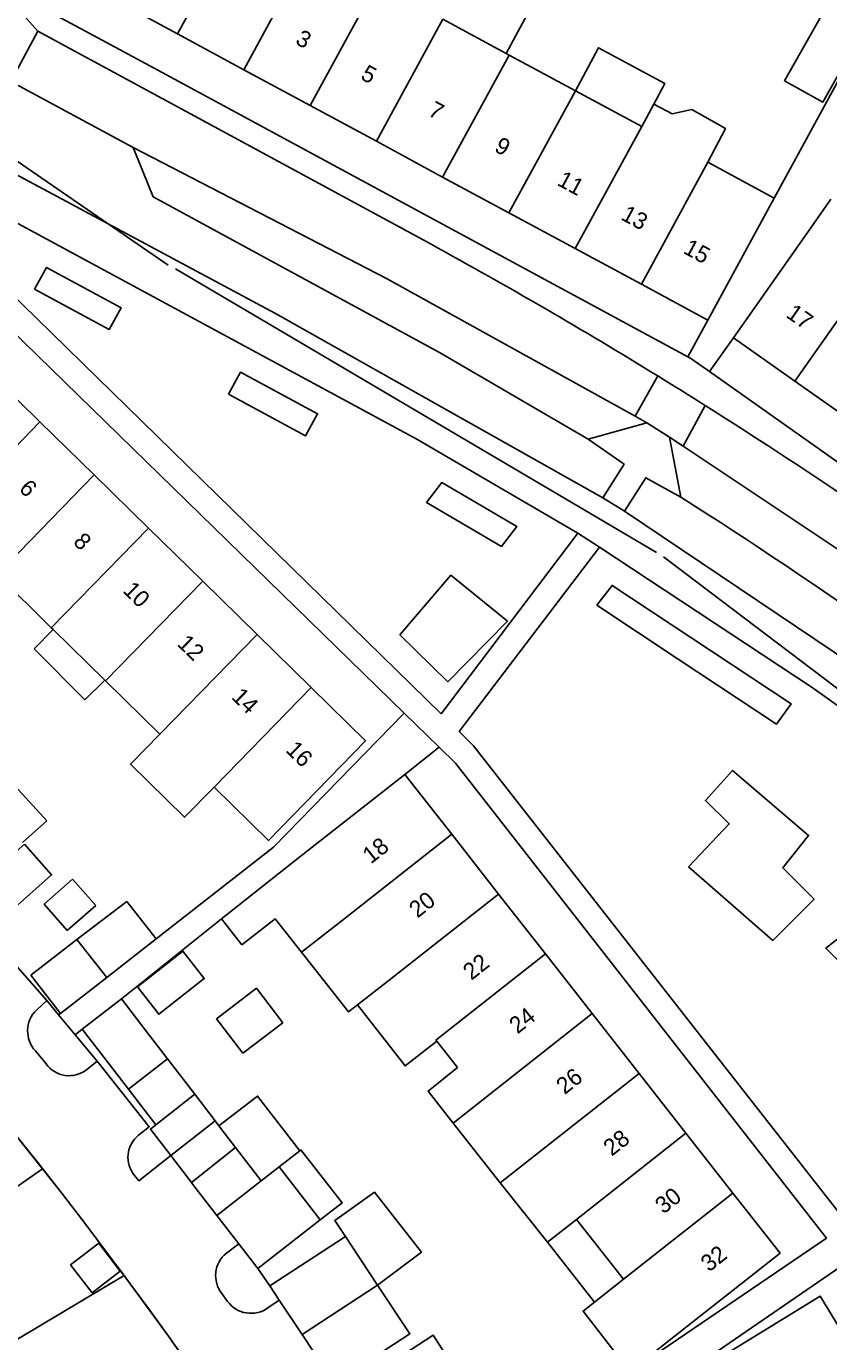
# Model space of a CAD drawing. Extents: x 194485 to 197793, y 468269 to 470822.
# Drawn here: x 195863.1 to 195920.9, y 469332.6 to 469427.3 of the extents above; entities that cross this region are included whole.
import ezdxf

# ---------------------------------------------------------------- set-up
doc = ezdxf.new("R2010")
doc.units = 0
for name, color, linetype in [('BGT grensvlak begroeid terreindeel', 7, 'Continuous'), ('BGT grensvlak gebouwinstallatie plus 1', 7, 'Continuous'), ('BGT grensvlak onbegroeid terreindeel', 7, 'Continuous'), ('BGT grensvlak overig bouwwerk uitbreiding populatie', 7, 'Continuous'), ('BGT grensvlak pand op maaiveld', 7, 'Continuous'), ('BGT grensvlak pand op maaiveld LR', 7, 'Continuous'), ('BGT grensvlak wegdeel', 7, 'Continuous'), ('BGT lijnelement kunstwerkdeel uitbreiding populatie duiker', 7, 'Continuous'), ('BGT tekst huisnummerreeks', 7, 'Continuous'), ('GEM grensvlak WOZ_BRK percelen', 7, 'Continuous')]:
    doc.layers.add(name, color=color, linetype=linetype)

msp = doc.modelspace()

# ---------------------------------------------------------------- linework, layer by layer
at = {"layer": 'BGT grensvlak begroeid terreindeel'}
for points in [[(195863.72, 469408.38), (195864.595, 469409.953), (195869.962, 469407.053), (195869.087, 469405.48), (195863.72, 469408.38)], [(195877.698, 469400.828), (195878.556, 469402.41), (195884.098, 469399.415), (195883.24, 469397.833), (195877.698, 469400.828)], [(195891.946, 469393.019), (195893.04, 469394.464), (195898.428, 469391.311), (195897.335, 469389.865), (195891.946, 469393.019)], [(195904.208, 469385.624), (195905.299, 469387.06), (195911.042, 469383.259), (195918.179, 469378.535), (195917.12, 469377.078), (195910.048, 469381.758), (195904.208, 469385.624)]]:
    msp.add_lwpolyline(points, dxfattribs=at)
at = {"layer": 'BGT grensvlak gebouwinstallatie plus 1'}
for p, q in [((195897.674, 469425.364), (195899.325, 469428.428)), ((195863.689, 469382.492), (195865.072, 469383.874)), ((195867.358, 469378.817), (195863.689, 469382.492)), ((195868.781, 469380.235), (195867.358, 469378.817)), ((195864.608, 469370.105), (195861.807, 469373.189)), ((195862.854, 469368.548), (195864.608, 469370.105)), ((195866.778, 469361.57), (195863.452, 469358.987)), ((195863.452, 469358.987), (195865.593, 469356.239)), ((195881.324, 469345.187), (195882.813, 469346.345)), ((195904.029, 469335.461), (195900.65, 469339.77))]:
    msp.add_line(p, q, dxfattribs=at)
for points in [[(195924.246, 469428.571), (195920.459, 469421.845), (195917.709, 469423.394), (195921.495, 469430.12), (195924.246, 469428.571)], [(195908.299, 469421.72), (195909.096, 469423.196), (195904.326, 469425.771), (195902.655, 469422.675)], [(195862.994, 469368.434), (195864.957, 469366.217), (195860.432, 469362.21), (195858.468, 469364.428), (195862.994, 469368.434)], [(195871.131, 469358.145), (195874.405, 469360.711), (195875.942, 469358.751), (195872.667, 469356.185), (195871.131, 469358.145)], [(195868.922, 469358.836), (195866.031, 469356.58), (195865.593, 469356.239)], [(195876.993, 469348.154), (195879.782, 469350.294), (195882.813, 469346.345)], [(195882.813, 469346.345), (195882.902, 469346.414), (195885.874, 469342.593), (195884.296, 469341.366)], [(195886.099, 469340.174), (195885.336, 469341.325), (195888.204, 469343.359), (195891.575, 469339.039), (195888.421, 469336.674)]]:
    msp.add_lwpolyline(points, dxfattribs=at)
at = {"layer": 'BGT grensvlak onbegroeid terreindeel'}
for p, q in [((195864.603, 469357.173), (195865.464, 469356.138)), ((195866.653, 469354.707), (195868.237, 469352.803)), ((195880.66, 469336.628), (195879.809, 469337.876))]:
    msp.add_line(p, q, dxfattribs=at)
for points in [[(195890.023, 469383.507), (195893.481, 469380.127), (195897.759, 469384.482), (195893.698, 469387.8), (195890.023, 469383.507)], [(195910.791, 469366.791), (195913.73, 469369.886), (195912.016, 469371.568), (195913.953, 469373.742), (195919.434, 469369.052), (195917.582, 469366.729), (195919.828, 469364.457), (195916.873, 469361.5), (195910.791, 469366.791)], [(195930.255, 469356.703), (195931.045, 469355.962), (195928.146, 469353.386), (195920.67, 469360.932), (195923.445, 469363.097), (195924.177, 469362.409)]]:
    msp.add_lwpolyline(points, dxfattribs=at)
at = {"layer": 'BGT grensvlak overig bouwwerk uitbreiding populatie'}
for p, q in [((195864.411, 469364.118), (195866.462, 469365.918)), ((195866.462, 469365.918), (195868.135, 469364.011)), ((195866.083, 469362.211), (195864.411, 469364.118)), ((195868.135, 469364.011), (195866.083, 469362.211)), ((195876.818, 469355.851), (195879.693, 469358.057)), ((195879.693, 469358.057), (195881.599, 469355.574)), ((195878.725, 469353.367), (195876.818, 469355.851)), ((195881.599, 469355.574), (195878.725, 469353.367))]:
    msp.add_line(p, q, dxfattribs=at)
msp.add_lwpolyline([(195868.355, 469339.69), (195869.893, 469337.691), (195867.865, 469336.13), (195866.327, 469338.13), (195868.355, 469339.69)], dxfattribs=at)
at = {"layer": 'BGT grensvlak pand op maaiveld'}
for p, q in [((195871.571, 469428.087), (195874.023, 469426.763)), ((195897.674, 469425.364), (195893.116, 469427.824)), ((195874.023, 469426.763), (195878.791, 469424.189)), ((195897.885, 469425.25), (195897.674, 469425.364)), ((195902.655, 469422.675), (195897.885, 469425.25)), ((195878.791, 469424.189), (195883.561, 469421.614)), ((195907.425, 469420.101), (195902.655, 469422.675)), ((195883.561, 469421.614), (195888.331, 469419.039)), ((195908.299, 469421.72), (195907.425, 469420.101)), ((195893.099, 469416.464), (195888.331, 469419.039)), ((195916.964, 469414.953), (195912.194, 469417.527)), ((195897.869, 469413.889), (195893.099, 469416.464)), ((195912.177, 469406.165), (195916.964, 469414.953)), ((195921.036, 469414.859), (195919.76, 469413.051)), ((195897.869, 469413.889), (195902.639, 469411.314)), ((195919.76, 469413.051), (195914.022, 469404.89)), ((195902.639, 469411.314), (195907.407, 469408.74)), ((195907.407, 469408.74), (195912.177, 469406.165)), ((195914.022, 469404.89), (195918.449, 469401.764)), ((195860.206, 469402.675), (195864.112, 469398.847)), ((195922.877, 469398.637), (195918.449, 469401.764)), ((195864.112, 469398.847), (195868.019, 469395.019)), ((195868.019, 469395.019), (195871.926, 469391.19)), ((195871.926, 469391.19), (195875.833, 469387.362)), ((195864.934, 469384.009), (195861.028, 469387.839)), ((195875.833, 469387.362), (195879.74, 469383.534)), ((195865.072, 469383.874), (195864.934, 469384.009)), ((195868.781, 469380.235), (195865.072, 469383.874)), ((195879.74, 469383.534), (195883.647, 469379.705)), ((195868.839, 469380.179), (195868.781, 469380.235)), ((195872.745, 469376.35), (195868.839, 469380.179)), ((195890.376, 469373.448), (195882.494, 469367.24)), ((195893.749, 469369.142), (195890.376, 469373.448)), ((195893.749, 469369.142), (195897.122, 469364.836)), ((195882.494, 469367.24), (195877.18, 469363.055)), ((195897.122, 469364.836), (195900.496, 469360.529)), ((195866.778, 469361.57), (195870.372, 469364.289)), ((195870.372, 469364.289), (195872.475, 469361.608)), ((195868.922, 469358.836), (195866.778, 469361.57)), ((195872.475, 469361.608), (195868.922, 469358.836)), ((195900.496, 469360.529), (195903.868, 469356.223)), ((195869.986, 469357.285), (195867.165, 469355.103)), ((195903.868, 469356.223), (195907.242, 469351.917)), ((195894.175, 469352.344), (195892.686, 469354.242)), ((195873.305, 469352.96), (195875.258, 469350.415)), ((195907.242, 469351.917), (195910.614, 469347.611)), ((195870.484, 469350.778), (195872.469, 469348.222)), ((195875.258, 469350.415), (195876.725, 469348.503)), ((195876.725, 469348.503), (195876.993, 469348.154)), ((195893.865, 469348.344), (195897.236, 469344.044)), ((195876.993, 469348.154), (195878.199, 469346.583)), ((195910.614, 469347.611), (195913.988, 469343.305)), ((195878.199, 469346.583), (195880.038, 469344.186)), ((195875.025, 469344.062), (195873.539, 469346.001)), ((195880.038, 469344.186), (195881.324, 469345.187)), ((195884.296, 469341.366), (195881.324, 469345.187)), ((195875.126, 469343.931), (195875.025, 469344.062)), ((195876.837, 469341.697), (195875.126, 469343.931)), ((195897.236, 469344.044), (195900.65, 469339.77)), ((195878.43, 469339.649), (195876.837, 469341.697)), ((195884.296, 469341.366), (195879.809, 469337.876)), ((195900.65, 469339.77), (195902.745, 469341.413)), ((195906.12, 469337.108), (195902.745, 469341.413)), ((195886.099, 469340.174), (195880.66, 469336.628)), ((195888.421, 469336.674), (195886.099, 469340.174)), ((195879.809, 469337.876), (195878.43, 469339.649)), ((195906.12, 469337.108), (195904.029, 469335.461)), ((195880.66, 469336.628), (195881.336, 469335.602)), ((195881.336, 469335.602), (195882.978, 469333.122)), ((195882.978, 469333.122), (195884.621, 469330.642))]:
    msp.add_line(p, q, dxfattribs=at)
for points in [[(195912.194, 469417.527), (195913.447, 469419.96), (195911.023, 469421.316), (195909.621, 469421.007), (195908.299, 469421.72)], [(195876.65, 469372.52), (195880.556, 469368.69), (195887.554, 469375.877), (195883.647, 469379.705)], [(195872.745, 469376.35), (195870.627, 469374.191), (195874.532, 469370.361), (195876.65, 469372.52)], [(195877.18, 469363.055), (195878.654, 469361.183), (195881.036, 469363.06), (195882.942, 469360.64)], [(195882.942, 469360.64), (195886.326, 469356.343), (195886.97, 469356.848)], [(195869.986, 469357.285), (195871.692, 469355.062), (195873.305, 469352.96)], [(195886.97, 469356.848), (195890.401, 469352.456), (195892.686, 469354.242)], [(195867.165, 469355.103), (195868.871, 469352.88), (195870.484, 469350.778)], [(195894.175, 469352.344), (195892.054, 469350.654), (195893.865, 469348.344)], [(195873.539, 469346.001), (195872.075, 469347.912), (195872.469, 469348.222)], [(195913.988, 469343.305), (195917.38, 469338.974), (195909.516, 469332.777)], [(195885.473, 469329.731), (195890.743, 469333.174), (195888.421, 469336.674)], [(195904.029, 469335.461), (195903.204, 469334.811), (195906.565, 469330.451), (195909.516, 469332.777)], [(195923.132, 469331.21), (195920.274, 469335.874), (195911.745, 469330.653)], [(195886.013, 469328.905), (195892.42, 469333.062), (195893.666, 469331.141)]]:
    msp.add_lwpolyline(points, dxfattribs=at)
at = {"layer": 'BGT grensvlak pand op maaiveld LR'}
for p, q in [((195883.561, 469421.614), (195890.664, 469434.653)), ((195877.615, 469433.359), (195874.023, 469426.763)), ((195883.576, 469432.972), (195878.791, 469424.189)), ((195893.116, 469427.824), (195888.331, 469419.039)), ((195897.885, 469425.25), (195893.099, 469416.464)), ((195902.655, 469422.675), (195897.869, 469413.889)), ((195907.425, 469420.101), (195902.639, 469411.314)), ((195912.194, 469417.527), (195907.407, 469408.74)), ((195924.189, 469409.926), (195918.449, 469401.764)), ((195864.112, 469398.847), (195857.123, 469391.669)), ((195868.019, 469395.019), (195861.028, 469387.839)), ((195871.926, 469391.19), (195864.934, 469384.009)), ((195875.833, 469387.362), (195868.839, 469380.179)), ((195879.74, 469383.534), (195872.745, 469376.35)), ((195883.647, 469379.705), (195876.65, 469372.52)), ((195893.749, 469369.142), (195885.869, 469362.935)), ((195882.942, 469360.64), (195885.869, 469362.935)), ((195903.868, 469356.223), (195893.865, 469348.344)), ((195870.484, 469350.778), (195873.305, 469352.96)), ((195907.242, 469351.917), (195899.37, 469345.717)), ((195872.469, 469348.222), (195875.258, 469350.415)), ((195873.539, 469346.001), (195876.725, 469348.503)), ((195910.614, 469347.611), (195902.745, 469341.413)), ((195878.199, 469346.583), (195875.025, 469344.062)), ((195897.236, 469344.044), (195899.37, 469345.717)), ((195876.837, 469341.697), (195880.038, 469344.186)), ((195913.988, 469343.305), (195906.12, 469337.108)), ((195882.978, 469333.122), (195888.421, 469336.674))]:
    msp.add_line(p, q, dxfattribs=at)
for points in [[(195897.122, 469364.836), (195889.244, 469358.631), (195886.97, 469356.848)], [(195900.496, 469360.529), (195892.62, 469354.326), (195892.686, 469354.242)]]:
    msp.add_lwpolyline(points, dxfattribs=at)
at = {"layer": 'BGT grensvlak wegdeel'}
for p, q in [((195861.2, 469430.09), (195863.956, 469426.972)), ((195867.349, 469426.989), (195864.252, 469428.657)), ((195863.956, 469426.972), (195862.012, 469423.339)), ((195863.956, 469426.972), (195892.262, 469411.619)), ((195870.824, 469418.599), (195862.012, 469423.339)), ((195881.081, 469406.634), (195857.263, 469419.406)), ((195890.341, 469377.854), (195851.993, 469415.263)), ((195904.631, 469393.373), (195881.081, 469406.634)), ((195910.741, 469403.528), (195912.177, 469406.165)), ((195912.311, 469402.458), (195914.022, 469404.89)), ((195910.891, 469403.447), (195910.741, 469403.528)), ((195910.891, 469403.447), (195912.136, 469402.581)), ((195912.311, 469402.458), (195912.136, 469402.581)), ((195948.241, 469377.044), (195912.311, 469402.458)), ((195908.585, 469402.139), (195906.945, 469399.235)), ((195910.406, 469397.076), (195911.992, 469400.014)), ((195903.584, 469397.597), (195907.795, 469398.764)), ((195907.795, 469398.764), (195906.945, 469399.235)), ((195907.795, 469398.764), (195909.43, 469397.726)), ((195909.43, 469397.726), (195910.237, 469393.423)), ((195910.406, 469397.076), (195909.43, 469397.726)), ((195906.177, 469392.396), (195904.631, 469393.373)), ((195902.824, 469390.824), (195904.385, 469389.824)), ((195892.856, 469375.401), (195890.341, 469377.854)), ((195890.376, 469373.448), (195892.856, 469375.401)), ((195877.18, 469363.055), (195869.986, 469357.285)), ((195864.603, 469357.173), (195863.86, 469356.486)), ((195865.593, 469356.239), (195865.464, 469356.138)), ((195865.464, 469356.138), (195866.653, 469354.707)), ((195867.165, 469355.103), (195866.653, 469354.707)), ((195863.787, 469353.535), (195864.564, 469352.6)), ((195867.457, 469352.176), (195868.237, 469352.803)), ((195871.229, 469344.187), (195873.539, 469346.001)), ((195870.924, 469344.579), (195871.229, 469344.187)), ((195878.43, 469339.649), (195877.542, 469338.984)), ((195877.213, 469336.067), (195877.619, 469335.502)), ((195880.524, 469335.043), (195881.336, 469335.602))]:
    msp.add_line(p, q, dxfattribs=at)
for points in [[(195924.471, 469428.734), (195921.869, 469423.957), (195916.964, 469414.953)], [(195910.741, 469403.528), (195872.346, 469424.296), (195867.349, 469426.989)], [(195906.945, 469399.235), (195889.051, 469409.157), (195870.824, 469418.599)], [(195903.584, 469397.597), (195892.869, 469403.837), (195872.254, 469415.038), (195870.824, 469418.599)], [(195853.933, 469417.76), (195891.245, 469397.6), (195902.824, 469390.824)], [(195853.139, 469416.762), (195892.986, 469377.814), (195902.824, 469390.824)], [(195908.585, 469402.139), (195909.077, 469401.835), (195909.568, 469401.531)], [(195903.584, 469397.597), (195906.162, 469395.784), (195904.631, 469393.373)], [(195943.819, 469373.445), (195926.449, 469386.384), (195910.406, 469397.076)], [(195906.177, 469392.396), (195907.72, 469394.808), (195910.237, 469393.423)], [(195906.177, 469392.396), (195921.287, 469382.248), (195930.784, 469375.531), (195940.762, 469367.723)], [(195904.385, 469389.824), (195894.291, 469376.54), (195895.321, 469375.506), (195922.153, 469341.238), (195933.746, 469349.155)], [(195904.385, 469389.824), (195919.686, 469379.696), (195928.665, 469373.331), (195938.788, 469365.294)], [(195890.341, 469377.854), (195880.928, 469368.204), (195872.475, 469361.608)], [(195892.856, 469375.401), (195894.026, 469374.26), (195920.73, 469340.061), (195895.074, 469322.616)], [(195864.603, 469357.173), (195854.109, 469369.105), (195852.024, 469367.18)], [(195884.171, 469316.754), (195883.372, 469318.041), (195882.028, 469320.166), (195880.691, 469322.24), (195879.338, 469324.303), (195877.838, 469326.546), (195876.318, 469328.775), (195874.85, 469330.889), (195873.364, 469332.991), (195871.999, 469334.887), (195870.619, 469336.773), (195869.132, 469338.772), (195867.35, 469341.14), (195865.666, 469343.332), (195863.961, 469345.508), (195862.171, 469347.745), (195860.358, 469349.964), (195858.318, 469352.407), (195856.251, 469354.828), (195854.011, 469357.389), (195845.697, 469366.589)], [(195868.237, 469352.803), (195871.982, 469348.085), (195871.212, 469347.468)], [(195900.169, 469323.194), (195922.13, 469338.274), (195925.214, 469334.338), (195948.098, 469296.713)]]:
    msp.add_lwpolyline(points, dxfattribs=at)
for centre, radius, start, end in [((195719.208, 469094.856), 360.952, 58.3547, 61.35135), ((195740.275, 469128.325), 321.406, 57.70575, 58.21552), ((195709.523, 469079.22), 379.345, 53.98884, 57.74193), ((195719.047, 469092.444), 356.57, 51.82169, 57.57526), ((195865.364, 469354.972), 2.134, 134.82648, 222.33941), ((195866.217, 469353.798), 2.042, 215.93007, 307.39404), ((195872.477, 469345.883), 2.028, 128.58798, 220.02618), ((195878.845, 469337.36), 2.082, 128.74404, 218.3859), ((195879.301, 469336.722), 2.077, 215.9606, 306.08199)]:
    msp.add_arc(centre, radius, start, end, dxfattribs=at)
at = {"layer": 'BGT lijnelement kunstwerkdeel uitbreiding populatie duiker'}
for p, q in [((195854.351, 469423.167), (195873.352, 469410.128)), ((195873.87, 469409.845), (195908.5, 469389.438)), ((195909.001, 469389.123), (195950.499, 469357.627))]:
    msp.add_line(p, q, dxfattribs=at)
at = {"layer": 'GEM grensvlak WOZ_BRK percelen'}
for p, q in [((195842.703, 469329.991), (195864.312, 469345.06)), ((195847.037, 469323.561), (195870.179, 469337.365))]:
    msp.add_line(p, q, dxfattribs=at)
for points in [[(195858.233, 469352.507), (195860.358, 469349.964), (195862.171, 469347.745), (195864.312, 469345.06)], [(195870.179, 469337.365), (195869.132, 469338.772), (195867.35, 469341.14), (195865.666, 469343.332), (195864.312, 469345.06)], [(195873.899, 469332.235), (195873.364, 469332.991), (195870.619, 469336.773), (195870.179, 469337.365)]]:
    msp.add_lwpolyline(points, dxfattribs=at)

# ---------------------------------------------------------------- texts
at = {"layer": 'BGT tekst huisnummerreeks'}
for s, rotation, p in [('3', 331.6, (195882.429, 469426.089)), ('5', 331.6, (195887.123, 469423.555)), ('7', 331.6, (195891.974, 469420.936)), ('9', 331.6, (195896.748, 469418.358)), ('11', 331.6, (195901.265, 469415.92)), ('13', 331.6, (195905.856, 469413.441)), ('15', 331.6, (195910.343, 469411.02)), ('17', 324.8, (195917.74, 469406.427)), ('6', 315.6, (195862.54, 469393.947)), ('8', 315.6, (195866.447, 469390.119)), ('10', 315.6, (195870.023, 469386.614)), ('12', 315.6, (195873.933, 469382.783)), ('14', 315.6, (195877.837, 469378.958)), ('16', 315.6, (195881.742, 469375.131)), ('18', 38.2, (195887.936, 469366.961)), ('20', 38.2, (195891.285, 469363.06)), ('22', 38.2, (195895.166, 469358.583)), ('24', 38.2, (195898.489, 469354.721)), ('26', 38.2, (195901.877, 469350.351)), ('28', 38.2, (195905.268, 469345.915)), ('30', 38.1, (195908.99, 469341.752)), ('32', 38.2, (195912.276, 469337.581))]:
    msp.add_text(s, height=1.2, rotation=rotation, dxfattribs=at).set_placement(p)

doc.saveas('drawing.dxf')
